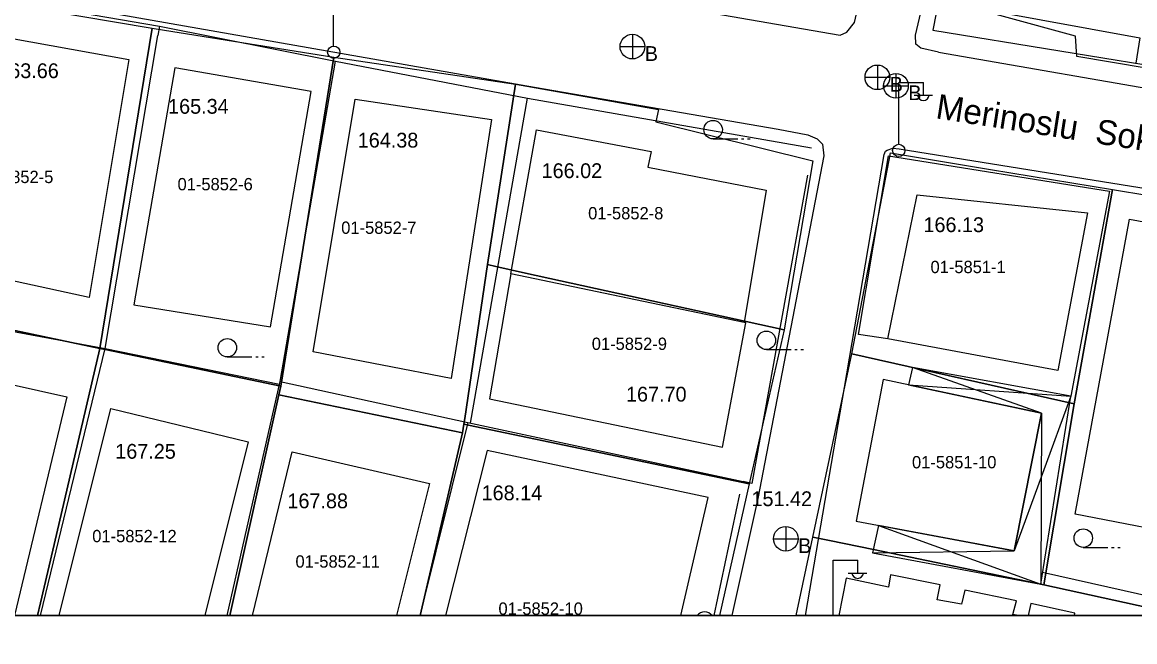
# Model space of a CAD drawing. Extents: x 419101 to 420177, y 4451541 to 4452254.
# Drawn here: x 419490.6 to 419580.7, y 4451761.2 to 4451811.5 of the extents above; entities that cross this region are included whole.
import ezdxf

# ---------------------------------------------------------------- set-up
doc = ezdxf.new("R2010")
doc.units = 0
for name, color, linetype in [('0_ÖNERİ_LEJAND', 7, 'Continuous'), ('2_KADASTRO', 7, 'Continuous'), ('3_HALİHAZIR', 7, 'Continuous')]:
    doc.layers.add(name, color=color, linetype=linetype)

msp = doc.modelspace()

# ---------------------------------------------------------------- linework, layer by layer
at = {"layer": '0_ÖNERİ_LEJAND'}
msp.add_lwpolyline([(419137.568, 4451763.358), (419597.854, 4451763.358), (419597.854, 4451583.504), (419137.568, 4451583.504)], close=True, dxfattribs=at)
at = {"layer": '2_KADASTRO'}
for points in [[(419564.569, 4451813.488), (419567.222, 4451825.018), (419574.295, 4451855.754), (419651.941, 4451840.809), (419651.37, 4451837.556), (419661.749, 4451835.577), (419652.011, 4451795.923), (419576.047, 4451808.704), (419575.946, 4451810.356)], [(419482.179, 4451788.134), (419486.296, 4451813.532), (419501.113, 4451811.002), (419496.885, 4451785.03)], [(419496.885, 4451785.03), (419501.113, 4451811.002), (419501.43, 4451810.952), (419515.835, 4451808.668), (419511.55, 4451781.968), (419497.306, 4451784.942)], [(419511.392, 4451781.261), (419511.55, 4451781.968), (419515.835, 4451808.668), (419530.559, 4451806.456), (419528.28, 4451791.83), (419526.447, 4451779.357), (419526.378, 4451778.889), (419526.272, 4451778.188)], [(419528.28, 4451791.83), (419530.559, 4451806.456), (419542.152, 4451804.413), (419541.946, 4451803.406), (419554.67, 4451800.248), (419552.334, 4451786.537), (419547.292, 4451787.644), (419531.367, 4451791.141), (419528.974, 4451791.686)], [(419557.825, 4451784.579), (419560.847, 4451800.307), (419560.958, 4451800.884), (419569.051, 4451799.55), (419578.949, 4451797.92), (419575.842, 4451780.544)], [(419526.378, 4451778.889), (419526.447, 4451779.357), (419528.28, 4451791.83), (419528.974, 4451791.686), (419531.367, 4451791.141), (419547.292, 4451787.644), (419552.334, 4451786.537), (419549.501, 4451774.043), (419526.745, 4451778.812)], [(419554.646, 4451769.726), (419557.825, 4451784.579), (419575.842, 4451780.544), (419573.386, 4451765.855), (419559.576, 4451768.707), (419556.02, 4451769.442)]]:
    msp.add_lwpolyline(points, close=True, dxfattribs=at)
for points in [[(419584.72, 4451763.358), (419573.386, 4451765.855), (419575.842, 4451780.544), (419578.949, 4451797.92), (419593.658, 4451795.496), (419587.275, 4451763.358)], [(419476.56, 4451763.358), (419476.385, 4451763.397), (419482.179, 4451788.134), (419496.885, 4451785.03), (419493.368, 4451769.947), (419492.073, 4451764.392), (419491.832, 4451763.358)], [(419491.832, 4451763.358), (419492.073, 4451764.392), (419493.368, 4451769.947), (419496.885, 4451785.03), (419497.306, 4451784.942), (419511.55, 4451781.968), (419511.392, 4451781.261), (419507.395, 4451763.358)], [(419507.395, 4451763.358), (419511.392, 4451781.261), (419526.272, 4451778.188), (419522.831, 4451763.358)], [(419522.831, 4451763.358), (419526.272, 4451778.188), (419526.378, 4451778.889), (419526.745, 4451778.812), (419549.501, 4451774.043), (419547.088, 4451763.358)], [(419553.314, 4451763.358), (419554.646, 4451769.726), (419556.02, 4451769.442), (419559.576, 4451768.707), (419573.386, 4451765.855), (419584.72, 4451763.358)], [(419491.832, 4451763.358), (419476.56, 4451763.358)], [(419507.395, 4451763.358), (419491.832, 4451763.358)], [(419522.831, 4451763.358), (419507.395, 4451763.358)], [(419547.088, 4451763.358), (419522.831, 4451763.358)], [(419584.72, 4451763.358), (419553.314, 4451763.358)]]:
    msp.add_lwpolyline(points, dxfattribs=at)
at = {"layer": '3_HALİHAZIR'}
for p, q in [((419515.823, 4451809.578), (419515.823, 4451814.578)), ((419540.037, 4451810.51), (419540.037, 4451808.51)), ((419539.037, 4451809.51), (419541.037, 4451809.51)), ((419559.888, 4451808.02), (419559.888, 4451806.02)), ((419558.887, 4451807.02), (419560.888, 4451807.02)), ((419561.398, 4451807.33), (419561.398, 4451805.33)), ((419560.398, 4451806.33), (419562.398, 4451806.33)), ((419561.619, 4451801.613), (419561.619, 4451806.613)), ((419561.619, 4451806.613), (419563.619, 4451806.613)), ((419563.619, 4451805.613), (419563.619, 4451806.613)), ((419562.859, 4451805.573), (419564.359, 4451805.573)), ((419546.575, 4451802.026), (419548.575, 4451802.026)), ((419548.875, 4451802.026), (419549.075, 4451802.026)), ((419549.375, 4451802.026), (419549.575, 4451802.026)), ((419507.203, 4451784.336), (419509.203, 4451784.336)), ((419509.503, 4451784.336), (419509.703, 4451784.336)), ((419510.003, 4451784.336), (419510.203, 4451784.336)), ((419550.892, 4451784.937), (419552.892, 4451784.937)), ((419553.192, 4451784.937), (419553.392, 4451784.937)), ((419553.692, 4451784.937), (419553.892, 4451784.937)), ((419573.184, 4451779.768), (419562.73, 4451783.477)), ((419562.417, 4451782.073), (419575.558, 4451781.156)), ((419575.558, 4451781.156), (419570.975, 4451768.602)), ((419573.184, 4451779.768), (419573.127, 4451765.902)), ((419559.973, 4451770.675), (419573.127, 4451765.902)), ((419552.468, 4451770.59), (419552.468, 4451768.59)), ((419551.468, 4451769.59), (419553.468, 4451769.59)), ((419576.577, 4451768.891), (419578.577, 4451768.891)), ((419578.877, 4451768.891), (419579.077, 4451768.891)), ((419579.377, 4451768.891), (419579.577, 4451768.891)), ((419559.488, 4451768.446), (419570.975, 4451768.602)), ((419556.295, 4451763.358), (419556.295, 4451767.85)), ((419556.295, 4451767.85), (419558.296, 4451767.85)), ((419558.296, 4451766.85), (419558.296, 4451767.85)), ((419557.536, 4451766.81), (419559.036, 4451766.81))]:
    msp.add_line(p, q, dxfattribs=at)
for points in [[(419197.136, 4451918.487), (419190.298, 4451906.138), (419187.838, 4451901.729), (419187.331, 4451900.466), (419187.222, 4451899.819), (419187.203, 4451899.124), (419187.519, 4451898.397), (419188.024, 4451898.022), (419206.054, 4451888.785), (419207.675, 4451888.152), (419211.145, 4451887.036), (419263.32, 4451873.84), (419278.611, 4451870.01), (419319.767, 4451859.79), (419370.795, 4451846.97), (419405.263, 4451838.474), (419438.949, 4451830.411), (419524.682, 4451816.032), (419556.861, 4451810.448)], [(419564.837, 4451809.064), (419563.422, 4451809.396), (419563.008, 4451809.699), (419562.985, 4451810.434), (419574.451, 4451859.288), (419577.9, 4451874.173), (419586.019, 4451905.443), (419586.848, 4451906.42), (419588.884, 4451907.628), (419590.558, 4451907.822), (419592.088, 4451907.642), (419610.423, 4451903.834), (419613.812, 4451903.33), (419617.893, 4451902.894), (419621.68, 4451903.069), (419624.086, 4451902.561)], [(419556.861, 4451810.448), (419557.423, 4451810.676), (419558.046, 4451811.48), (419565.774, 4451844.789), (419568.277, 4451856.199), (419568.266, 4451856.6), (419568.138, 4451856.759), (419566.255, 4451857.548)], [(419458.306, 4451763.358), (419439.282, 4451767.775), (419425.448, 4451771.152), (419408.092, 4451775.265), (419407.698, 4451775.545), (419407.263, 4451775.915), (419406.969, 4451776.548), (419412.999, 4451827.05), (419413.24, 4451827.667), (419414.008, 4451828.001), (419437.565, 4451822.818), (419532.091, 4451806.231), (419551.859, 4451802.816), (419554.251, 4451802.364), (419555.02, 4451802.029), (419555.43, 4451801.594), (419555.559, 4451800.655), (419550.211, 4451772.86), (419548.104, 4451763.358)], [(419565.802, 4451818.026), (419564.382, 4451810.842), (419584.959, 4451807.505)], [(419569.933, 4451817.033), (419569.179, 4451812.402), (419581.169, 4451810.234), (419580.835, 4451808.174)], [(419486.652, 4451813.761), (419501.697, 4451811.177), (419501.579, 4451810.415)], [(419497.298, 4451785.028), (419501.579, 4451810.415)], [(419501.697, 4451811.177), (419515.978, 4451808.342)], [(419564.837, 4451809.064), (419585.092, 4451805.549), (419636.197, 4451796.903)], [(419511.476, 4451782.342), (419515.978, 4451808.342)], [(419515.978, 4451808.342), (419531.531, 4451805.323), (419554.549, 4451801.309)], [(419526.912, 4451778.968), (419531.531, 4451805.323)], [(419554.074, 4451763.358), (419557.413, 4451782.958), (419560.43, 4451800.752), (419560.549, 4451801.037), (419560.685, 4451801.122), (419561.156, 4451801.286), (419561.666, 4451801.226), (419596.132, 4451795.667), (419636.115, 4451789.127)], [(419560.728, 4451785.804), (419558.355, 4451786.159), (419560.805, 4451800.656), (419578.691, 4451797.786), (419575.558, 4451781.156)], [(419554.235, 4451799.095), (419549.705, 4451774.082), (419549.023, 4451774.225)], [(419477.304, 4451767.261), (419482.27, 4451787.796), (419497.298, 4451785.028)], [(419492.071, 4451763.358), (419497.298, 4451785.028), (419511.428, 4451782.128)], [(419489.061, 4451763.358), (419478.771, 4451765.77), (419483.179, 4451783.553), (419494.199, 4451781.102), (419489.944, 4451763.358)], [(419507.195, 4451763.358), (419511.476, 4451782.342), (419526.689, 4451779.016), (419522.802, 4451763.358)], [(419493.567, 4451763.358), (419497.75, 4451780.152), (419508.901, 4451777.459), (419505.378, 4451763.358)], [(419526.689, 4451779.016), (419549.023, 4451774.225)], [(419509.24, 4451763.358), (419512.466, 4451776.646), (419523.598, 4451774.064), (419520.921, 4451763.358)], [(419543.97, 4451763.358), (419546.165, 4451772.943), (419528.259, 4451776.746), (419524.889, 4451763.358)], [(419548.728, 4451773.211), (419546.633, 4451763.358)], [(419571.298, 4451763.358), (419570.881, 4451763.439), (419571.154, 4451764.554), (419566.978, 4451765.428), (419566.704, 4451764.291), (419564.734, 4451764.636), (419564.989, 4451765.84), (419560.965, 4451766.665), (419560.782, 4451765.658), (419557.351, 4451766.4), (419556.77, 4451763.358)], [(419587.591, 4451763.635), (419573.28, 4451766.858)], [(419575.854, 4451763.358), (419575.899, 4451763.552), (419572.336, 4451764.342), (419572.118, 4451763.358)], [(419548.104, 4451763.358), (419458.306, 4451763.358)], [(419505.378, 4451763.358), (419493.567, 4451763.358)], [(419520.921, 4451763.358), (419509.24, 4451763.358)], [(419524.889, 4451763.358), (419543.97, 4451763.358)], [(419545.283, 4451763.358), (419546.49, 4451763.358)], [(419556.77, 4451763.358), (419571.298, 4451763.358)], [(419572.118, 4451763.358), (419575.854, 4451763.358)]]:
    msp.add_lwpolyline(points, dxfattribs=at)
for points in [[(419484.928, 4451791.575), (419488.242, 4451810.428), (419499.21, 4451808.465), (419495.994, 4451789.167)], [(419502.961, 4451807.802), (419499.64, 4451788.556), (419510.707, 4451786.769), (419514.002, 4451805.883)], [(419514.149, 4451784.748), (419517.572, 4451805.247), (419528.62, 4451803.592), (419525.337, 4451782.583)], [(419530.186, 4451791.083), (419532.257, 4451802.749), (419541.568, 4451801.012), (419541.289, 4451799.742), (419550.882, 4451797.865), (419549.103, 4451787.14)], [(419560.728, 4451785.804), (419563.128, 4451797.493), (419576.924, 4451796.019), (419574.515, 4451783.251)], [(419575.928, 4451771.581), (419580.329, 4451795.518), (419591.431, 4451793.463), (419586.547, 4451769.541)], [(419528.466, 4451780.929), (419547.338, 4451777.008), (419549.233, 4451787.113), (419530.186, 4451791.083)], [(419559.973, 4451770.675), (419559.488, 4451768.446), (419573.127, 4451765.902), (419575.558, 4451781.156), (419562.73, 4451783.477), (419562.417, 4451782.073), (419573.184, 4451779.768), (419570.975, 4451768.602)], [(419558.174, 4451771.014), (419570.975, 4451768.602), (419573.184, 4451779.768), (419560.37, 4451782.511)]]:
    msp.add_lwpolyline(points, close=True, dxfattribs=at)
for centre, radius in [((419540.037, 4451809.51), 1), ((419515.833, 4451809.054), 0.5), ((419559.888, 4451807.02), 1), ((419561.398, 4451806.33), 1), ((419546.575, 4451802.776), 0.75), ((419561.629, 4451801.088), 0.5), ((419550.892, 4451785.687), 0.75), ((419507.203, 4451785.086), 0.75), ((419552.468, 4451769.59), 1), ((419576.577, 4451769.641), 0.75)]:
    msp.add_circle(centre, radius, dxfattribs=at)
for centre, radius, start, end in [((419563.619, 4451805.616), 0.474, 184.83843, 355.14641), ((419558.296, 4451766.854), 0.474, 184.83843, 355.14641), ((419545.886, 4451762.913), 0.75, 36.37634, 143.62366)]:
    msp.add_arc(centre, radius, start, end, dxfattribs=at)

# ---------------------------------------------------------------- texts
at = {"layer": '2_KADASTRO'}
for s, p in [('01-5852-5', (419487.007, 4451798.443)), ('01-5852-6', (419503.17, 4451797.854)), ('01-5852-8', (419536.448, 4451795.5)), ('01-5852-7', (419516.436, 4451794.323)), ('01-5851-1', (419564.196, 4451791.137)), ('01-5852-9', (419536.742, 4451784.905)), ('01-5851-10', (419562.697, 4451775.301)), ('01-5852-12', (419496.259, 4451769.308)), ('01-5852-11', (419512.728, 4451767.248)), ('01-5852-10', (419529.18, 4451763.422))]:
    msp.add_text(s, height=1, dxfattribs=at).set_placement(p)
at = {"layer": '3_HALİHAZIR'}
for s, p in [('B', (419541.037, 4451808.348)), ('163.66', (419488.638, 4451806.955)), ('B', (419560.888, 4451805.858)), ('B', (419562.398, 4451805.168)), ('165.34', (419502.405, 4451804.066)), ('164.38', (419517.775, 4451801.322)), ('166.02', (419532.678, 4451798.846)), ('166.13', (419563.624, 4451794.463)), ('167.70', (419539.518, 4451780.718)), ('167.25', (419498.122, 4451776.083)), ('168.14', (419527.813, 4451772.712)), ('167.88', (419512.076, 4451772.064)), ('B', (419553.468, 4451768.429))]:
    msp.add_text(s, height=1.2, dxfattribs=at).set_placement(p)
for s, height, rotation, p in [('Merinoslu  Sokak', 2, 351.1118, (419564.546, 4451803.707)), ('151.42 ', 1.2, 359.99801, (419549.689, 4451772.236))]:
    msp.add_text(s, height=height, rotation=rotation, dxfattribs=at).set_placement(p)

doc.saveas('drawing.dxf')
